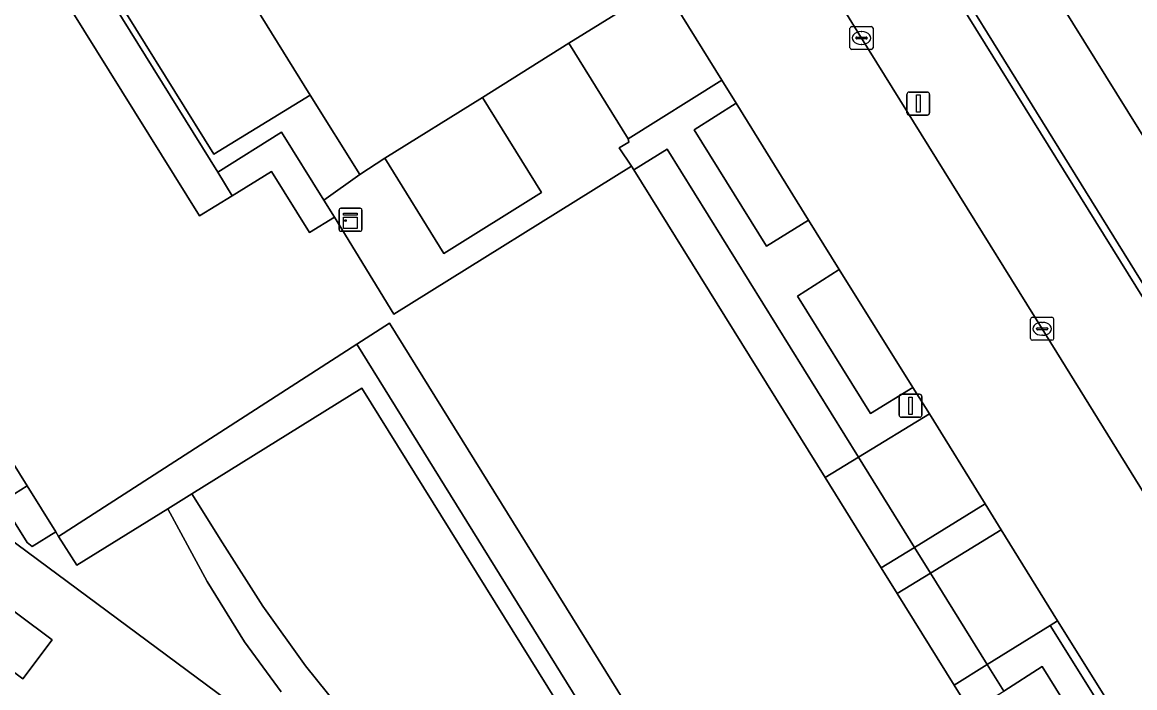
# Model space of a CAD drawing. Extents: x 159888 to 160761, y 384031 to 384750.
# Drawn here: x 160081.2 to 160129.59, y 384502.47 to 384531.42 of the extents above; entities that cross this region are included whole.
import ezdxf

# ---------------------------------------------------------------- set-up
doc = ezdxf.new("R2010")
doc.units = 0
for name, color, linetype in [('IMGEO_Erf', 7, 'Continuous'), ('IMGEO_Groenvoorziening', 7, 'Continuous'), ('IMGEO_Haag', 7, 'Continuous'), ('IMGEO_Kast', 7, 'Continuous'), ('IMGEO_Kolk', 7, 'Continuous'), ('IMGEO_Lichtmast', 7, 'Continuous'), ('IMGEO_Pand', 7, 'Continuous'), ('IMGEO_Parkeervlak_open', 7, 'Continuous'), ('IMGEO_Rijbaan_lokaal_open', 7, 'Continuous'), ('IMGEO_Voetpad_open', 7, 'Continuous')]:
    doc.layers.add(name, color=color, linetype=linetype)

msp = doc.modelspace()

# ---------------------------------------------------------------- linework, layer by layer
at = {"layer": 'IMGEO_Erf'}
for points in [[(160057.163, 384547.816), (160058.271, 384548.509), (160058.141, 384548.718), (160058.407, 384548.883), (160056.714, 384551.521), (160057.369, 384550.381), (160040.209, 384539.742), (160039.539, 384540.809), (160039.158, 384540.572), (160044.048, 384536.578), (160058.403, 384525.598), (160074.056, 384513.832), (160092.698, 384500.015), (160112.975, 384485.03), (160116.883, 384487.168), (160131.986, 384495.431), (160131.163, 384496.735), (160116.313, 384487.517), (160116.183, 384487.726), (160114.737, 384486.834), (160114.554, 384487.129), (160113.873, 384486.708), (160109.069, 384494.434), (160106.102, 384494.625)], [(160092.468, 384502.292), (160090.869, 384504.464), (160089.25, 384507.094), (160087.531, 384510.255), (160083.576, 384507.794), (160082.785, 384509.053), (160082.66, 384509.254), (160081.635, 384508.614), (160081.416, 384508.779), (160080.309, 384510.56), (160057.163, 384547.816)], [(160095.967, 384515.506), (160088.582, 384510.909), (160089.913, 384508.771), (160091.67, 384506.021), (160093.521, 384503.421), (160094.951, 384501.639)], [(160098.301, 384498.797), (160100.908, 384497.757), (160103.313, 384496.898), (160104.949, 384496.439), (160106.627, 384496.054), (160108.114, 384495.97), (160105.608, 384500), (160095.967, 384515.506)]]:
    msp.add_lwpolyline(points, dxfattribs=at)
at = {"layer": 'IMGEO_Groenvoorziening'}
for points in [[(160094.988, 384567.618), (160096.471, 384568.491), (160105.983, 384553.196), (160104.128, 384552.06), (160108.052, 384545.783), (160111.339, 384547.799), (160113.651, 384544.027), (160114.383, 384544.49), (160140.747, 384502.072), (160137.467, 384500), (160136.964, 384499.682), (160134.865, 384498.396), (160135.403, 384497.521), (160139.861, 384500), (160141.73, 384501.039), (160111.559, 384549.71), (160109.049, 384548.124), (160107.46, 384550.64), (160109.97, 384552.226), (160098.429, 384570.771), (160094.502, 384568.326)], [(160073.152, 384508.109), (160073.541, 384508.626), (160081.229, 384502.849), (160082.505, 384504.558), (160063.2, 384518.984)]]:
    msp.add_lwpolyline(points, dxfattribs=at)
msp.add_lwpolyline([(160107.707, 384525.154), (160107.171, 384525.951), (160107.59, 384526.207), (160107.554, 384526.342), (160104.982, 384530.509), (160101.221, 384528.153), (160103.782, 384524.01), (160099.537, 384521.355), (160096.968, 384525.511), (160095.882, 384524.797), (160094.321, 384523.679), (160094.78, 384522.943), (160097.372, 384518.718)], close=True, dxfattribs=at)
at = {"layer": 'IMGEO_Haag'}
msp.add_lwpolyline([(160094.988, 384567.618), (160096.471, 384568.491), (160105.983, 384553.196), (160104.128, 384552.06), (160108.052, 384545.783), (160111.339, 384547.799), (160113.651, 384544.027), (160114.383, 384544.49), (160140.747, 384502.072), (160137.467, 384500), (160136.964, 384499.682), (160134.865, 384498.396), (160135.403, 384497.521), (160139.861, 384500), (160141.73, 384501.039), (160111.559, 384549.71), (160109.049, 384548.124), (160107.46, 384550.64), (160109.97, 384552.226), (160098.429, 384570.771), (160094.502, 384568.326)], dxfattribs=at)
msp.add_lwpolyline([(160107.707, 384525.154), (160107.171, 384525.951), (160107.59, 384526.207), (160107.554, 384526.342), (160104.982, 384530.509), (160101.221, 384528.153), (160103.782, 384524.01), (160099.537, 384521.355), (160096.968, 384525.511), (160095.882, 384524.797), (160094.321, 384523.679), (160094.78, 384522.943), (160097.372, 384518.718)], close=True, dxfattribs=at)
at = {"layer": 'IMGEO_Kast'}
for p, q in [((160094.98, 384522.402), (160094.98, 384523.243)), ((160094.98, 384523.243), (160094.98, 384522.402)), ((160095.055, 384523.327), (160095.896, 384523.327)), ((160095.896, 384523.327), (160095.055, 384523.327)), ((160095.98, 384523.252), (160095.98, 384522.411)), ((160095.98, 384522.411), (160095.98, 384523.252)), ((160095.905, 384522.327), (160095.064, 384522.327)), ((160095.064, 384522.327), (160095.905, 384522.327))]:
    msp.add_line(p, q, dxfattribs=at)
for points in [[(160095.175, 384523.117), (160095.775, 384523.117), (160095.775, 384523.032), (160095.175, 384523.032), (160095.175, 384523.117)], [(160095.175, 384522.942), (160095.775, 384522.942), (160095.775, 384522.453), (160095.175, 384522.453), (160095.175, 384522.942)]]:
    msp.add_lwpolyline(points, dxfattribs=at)
msp.add_circle((160095.259, 384522.791), 0.0377, dxfattribs=at)
for centre, start, end in [((160095.058, 384523.249), 92.4484, 184.2845), ((160095.058, 384523.249), 92.4484, 184.2845), ((160095.902, 384523.249), 2.4484, 94.2845), ((160095.902, 384523.249), 2.4484, 94.2845), ((160095.058, 384522.405), 182.4484, 274.2845), ((160095.058, 384522.405), 182.4484, 274.2845), ((160095.902, 384522.405), 272.4484, 4.2845), ((160095.902, 384522.405), 272.4484, 4.2845)]:
    msp.add_arc(centre, 0.0779, start, end, dxfattribs=at)
at = {"layer": 'IMGEO_Kolk'}
for p, q in [((160117.205, 384530.31), (160117.205, 384531.162)), ((160117.28, 384531.236), (160118.132, 384531.236)), ((160117.693, 384531.016), (160117.718, 384531.016)), ((160118.206, 384531.162), (160118.206, 384530.31)), ((160117.464, 384530.73), (160117.464, 384530.742)), ((160117.902, 384530.693), (160117.504, 384530.693)), ((160117.507, 384530.779), (160117.905, 384530.779)), ((160117.948, 384530.742), (160117.948, 384530.73)), ((160118.132, 384530.236), (160117.28, 384530.236)), ((160117.716, 384530.456), (160117.691, 384530.456)), ((160125.062, 384517.658), (160125.062, 384518.51)), ((160125.137, 384518.584), (160125.989, 384518.584)), ((160126.063, 384518.51), (160126.063, 384517.658)), ((160125.321, 384518.078), (160125.321, 384518.09)), ((160125.759, 384518.041), (160125.361, 384518.041)), ((160125.364, 384518.127), (160125.762, 384518.127)), ((160125.55, 384518.364), (160125.575, 384518.364)), ((160125.805, 384518.09), (160125.805, 384518.078)), ((160125.989, 384517.584), (160125.137, 384517.584)), ((160125.573, 384517.804), (160125.548, 384517.804))]:
    msp.add_line(p, q, dxfattribs=at)
for points in [[(160117.205, 384530.31), (160117.205, 384531.162)], [(160117.28, 384531.236), (160118.132, 384531.236)], [(160118.206, 384531.162), (160118.206, 384530.31)], [(160118.132, 384530.236), (160117.28, 384530.236)], [(160125.062, 384517.658), (160125.062, 384518.51)], [(160125.137, 384518.584), (160125.989, 384518.584)], [(160126.063, 384518.51), (160126.063, 384517.658)], [(160125.989, 384517.584), (160125.137, 384517.584)]]:
    msp.add_lwpolyline(points, dxfattribs=at)
for centre, radius, start, end in [((160117.282, 384531.16), 0.0765, 91.552, 178.448), ((160117.282, 384531.16), 0.0765, 91.552, 178.448), ((160118.13, 384531.16), 0.0765, 1.552, 88.448), ((160118.13, 384531.16), 0.0765, 1.552, 88.448), ((160117.504, 384530.739), 0.0403, 85.8775, 175.7526), ((160117.501, 384530.729), 0.0366, 178.938, 274.7102), ((160117.905, 384530.736), 0.043, 264.8664, 352.4533), ((160117.909, 384530.741), 0.0386, 1.7309, 96.639), ((160117.282, 384530.312), 0.0765, 181.552, 268.448), ((160117.282, 384530.312), 0.0765, 181.552, 268.448), ((160118.13, 384530.312), 0.0765, 271.552, 358.448), ((160118.13, 384530.312), 0.0765, 271.552, 358.448), ((160125.139, 384518.508), 0.0765, 91.552, 178.448), ((160125.139, 384518.508), 0.0765, 91.552, 178.448), ((160125.987, 384518.508), 0.0765, 1.552, 88.448), ((160125.987, 384518.508), 0.0765, 1.552, 88.448), ((160125.361, 384518.087), 0.0403, 85.8775, 175.7526), ((160125.358, 384518.077), 0.0366, 178.938, 274.7102), ((160125.762, 384518.084), 0.043, 264.8664, 352.4533), ((160125.766, 384518.089), 0.0386, 1.7309, 96.639), ((160125.139, 384517.66), 0.0765, 181.552, 268.448), ((160125.139, 384517.66), 0.0765, 181.552, 268.448), ((160125.987, 384517.66), 0.0765, 271.552, 358.448), ((160125.987, 384517.66), 0.0765, 271.552, 358.448)]:
    msp.add_arc(centre, radius, start, end, dxfattribs=at)
for centre, major_axis, ratio, start_param, end_param in [((160117.692, 384530.736), (-0.387, 0.002), 0.722429, 4.712389, 7.853982), ((160117.717, 384530.736), (-0.39, 0.002), 0.717154, 1.570796, 4.712389), ((160125.549, 384518.084), (-0.387, 0.002), 0.722429, 4.712389, 7.853982), ((160125.574, 384518.084), (-0.39, 0.002), 0.717154, 1.570796, 4.712389)]:
    msp.add_ellipse(centre, major_axis=major_axis, ratio=ratio, start_param=start_param, end_param=end_param, dxfattribs=at)
at = {"layer": 'IMGEO_Lichtmast'}
for p, q in [((160119.68, 384527.485), (160119.68, 384528.285)), ((160119.68, 384528.285), (160119.68, 384527.485)), ((160119.78, 384528.385), (160120.57, 384528.385)), ((160120.57, 384528.385), (160119.78, 384528.385)), ((160120.67, 384528.285), (160120.67, 384527.485)), ((160120.67, 384527.485), (160120.67, 384528.285)), ((160120.57, 384527.385), (160119.78, 384527.385)), ((160119.78, 384527.385), (160120.57, 384527.385)), ((160119.34, 384514.333), (160119.34, 384515.133)), ((160119.34, 384515.133), (160119.34, 384514.333)), ((160119.44, 384515.233), (160120.23, 384515.233)), ((160120.23, 384515.233), (160119.44, 384515.233)), ((160120.33, 384515.133), (160120.33, 384514.333)), ((160120.33, 384514.333), (160120.33, 384515.133)), ((160120.23, 384514.233), (160119.44, 384514.233)), ((160119.44, 384514.233), (160120.23, 384514.233))]:
    msp.add_line(p, q, dxfattribs=at)
for points in [[(160120.1, 384528.26), (160120.25, 384528.26), (160120.25, 384527.51), (160120.1, 384527.51), (160120.1, 384528.26)], [(160119.76, 384515.108), (160119.91, 384515.108), (160119.91, 384514.358), (160119.76, 384514.358), (160119.76, 384515.108)]]:
    msp.add_lwpolyline(points, dxfattribs=at)
for centre, start, end in [((160119.78, 384528.285), 90, 180), ((160119.78, 384528.285), 90, 180), ((160120.57, 384528.285), 0, 90), ((160120.57, 384528.285), 360, 90), ((160119.78, 384527.485), 180, 270), ((160119.78, 384527.485), 180, 270), ((160120.57, 384527.485), 270, 0), ((160120.57, 384527.485), 270, 0), ((160119.44, 384515.133), 90, 180), ((160119.44, 384515.133), 90, 180), ((160120.23, 384515.133), 0, 90), ((160120.23, 384515.133), 360, 90), ((160119.44, 384514.333), 180, 270), ((160119.44, 384514.333), 180, 270), ((160120.23, 384514.333), 270, 0), ((160120.23, 384514.333), 270, 0)]:
    msp.add_arc(centre, 0.1, start, end, dxfattribs=at)
at = {"layer": 'IMGEO_Pand'}
for points in [[(160122.45, 384501.432), (160121.735, 384502.583), (160119.261, 384506.562), (160118.564, 384507.684), (160116.119, 384511.617), (160107.802, 384524.995), (160107.707, 384525.154), (160097.372, 384518.718), (160094.78, 384522.943), (160093.698, 384522.279), (160092.049, 384524.923), (160090.34, 384523.871), (160088.916, 384522.994), (160070.432, 384552.675)], [(160058.271, 384548.509), (160081.418, 384511.253), (160082.66, 384509.254), (160082.785, 384509.053), (160095.752, 384517.41), (160097.183, 384518.332), (160108.564, 384500)], [(160127.344, 384500.524), (160125.569, 384503.386), (160123.893, 384502.315)]]:
    msp.add_lwpolyline(points, dxfattribs=at)
at = {"layer": 'IMGEO_Parkeervlak_open'}
for points in [[(160074.982, 384550.686), (160074.252, 384550.23), (160089.532, 384525.678), (160093.724, 384528.242), (160078.34, 384553.049), (160074.859, 384550.882)], [(160110.676, 384542.144), (160117.707, 384530.736), (160125.564, 384518.085), (160133.491, 384505.278), (160136.767, 384500), (160136.964, 384499.682), (160137.467, 384500), (160140.747, 384502.072), (160114.383, 384544.49), (160113.651, 384544.027)], [(160109.058, 384533.048), (160104.982, 384530.509), (160107.554, 384526.342), (160111.628, 384528.903)], [(160099.537, 384521.355), (160103.782, 384524.01), (160101.221, 384528.153), (160096.968, 384525.511)], [(160110.423, 384526.742), (160113.574, 384521.674), (160115.399, 384522.81), (160112.253, 384527.898)], [(160114.924, 384519.51), (160118.095, 384514.396), (160119.943, 384515.525), (160116.74, 384520.664)], [(160120.009, 384508.574), (160123.089, 384510.469), (160120.666, 384514.387), (160117.571, 384512.502)], [(160117.571, 384512.502), (160116.119, 384511.617), (160118.564, 384507.684), (160120.009, 384508.574)], [(160123.779, 384509.334), (160120.707, 384507.449), (160123.173, 384503.477), (160125.908, 384505.179), (160126.233, 384505.381)], [(160120.707, 384507.449), (160119.261, 384506.562), (160121.735, 384502.583), (160123.173, 384503.477)]]:
    msp.add_lwpolyline(points, close=True, dxfattribs=at)
at = {"layer": 'IMGEO_Rijbaan_lokaal_open'}
for points in [[(160102.306, 384570.763), (160113.563, 384552.653), (160125.049, 384534.359), (160139.118, 384511.747), (160144.747, 384502.719), (160144.775, 384502.674), (160149.919, 384505.608), (160147.362, 384509.739), (160147.868, 384510.063), (160117.379, 384558.808), (160117.159, 384559.167), (160108.137, 384573.672)], [(160136.767, 384500), (160133.491, 384505.278), (160125.564, 384518.085), (160117.707, 384530.736), (160110.676, 384542.144), (160110.423, 384541.989), (160108.052, 384545.783), (160104.128, 384552.06), (160094.396, 384567.694)], [(160078.34, 384553.049), (160093.724, 384528.242), (160095.882, 384524.797), (160096.968, 384525.511), (160101.221, 384528.153), (160104.982, 384530.509), (160109.058, 384533.048), (160111.628, 384528.903), (160112.253, 384527.898), (160115.399, 384522.81), (160116.74, 384520.664), (160119.943, 384515.525), (160120.666, 384514.387), (160123.089, 384510.469), (160123.779, 384509.334), (160126.233, 384505.381), (160128.803, 384501.274)]]:
    msp.add_lwpolyline(points, dxfattribs=at)
at = {"layer": 'IMGEO_Voetpad_open'}
for points in [[(160099.535, 384571.453), (160098.429, 384570.771), (160109.97, 384552.226), (160111.559, 384549.71), (160141.73, 384501.039), (160144.747, 384502.719), (160139.118, 384511.747), (160125.049, 384534.359), (160113.563, 384552.653)], [(160024.426, 384550.63), (160025.015, 384549.778), (160027.848, 384545.939), (160029.847, 384543.688), (160032.705, 384541.175), (160042.053, 384532.85), (160048.192, 384527.378), (160054.515, 384519.676), (160055.271, 384519.085), (160055.316, 384519.049), (160058.511, 384523.2), (160063.554, 384519.484), (160063.2, 384518.984), (160082.505, 384504.558), (160081.229, 384502.849), (160073.541, 384508.626), (160073.152, 384508.109)], [(160112.74, 384480.43), (160117.465, 384483.034), (160112.975, 384485.03), (160092.698, 384500.015), (160074.056, 384513.832), (160058.403, 384525.598)], [(160094.951, 384501.639), (160093.521, 384503.421), (160091.67, 384506.021), (160089.913, 384508.771), (160088.582, 384510.909), (160087.531, 384510.255), (160089.25, 384507.094), (160090.869, 384504.464), (160092.468, 384502.292)]]:
    msp.add_lwpolyline(points, dxfattribs=at)
for points in [[(160074.252, 384550.23), (160074.129, 384550.428), (160074.859, 384550.882), (160072.809, 384554.161), (160070.432, 384552.675), (160088.916, 384522.994), (160090.34, 384523.871), (160089.71, 384524.905), (160074.041, 384550.098)], [(160074.041, 384550.098), (160089.71, 384524.905), (160092.484, 384526.636), (160094.321, 384523.679), (160095.882, 384524.797), (160093.724, 384528.242), (160089.532, 384525.678), (160074.252, 384550.23)], [(160058.271, 384548.509), (160057.163, 384547.816), (160080.309, 384510.56), (160081.418, 384511.253)], [(160117.571, 384512.502), (160120.666, 384514.387), (160119.943, 384515.525), (160118.095, 384514.396), (160114.924, 384519.51), (160116.74, 384520.664), (160115.399, 384522.81), (160113.574, 384521.674), (160110.423, 384526.742), (160112.253, 384527.898), (160111.628, 384528.903), (160107.554, 384526.342), (160107.59, 384526.207), (160107.171, 384525.951), (160107.707, 384525.154), (160107.802, 384524.995), (160109.254, 384525.9)], [(160094.78, 384522.943), (160094.321, 384523.679), (160092.484, 384526.636), (160089.71, 384524.905), (160090.34, 384523.871), (160092.049, 384524.923), (160093.698, 384522.279)], [(160109.254, 384525.9), (160107.802, 384524.995), (160116.119, 384511.617), (160117.571, 384512.502)], [(160095.752, 384517.41), (160106.562, 384500), (160114.554, 384487.129), (160115.999, 384488.023), (160108.564, 384500), (160097.183, 384518.332)], [(160106.562, 384500), (160095.752, 384517.41), (160082.785, 384509.053), (160083.576, 384507.794), (160087.531, 384510.255), (160088.582, 384510.909), (160095.967, 384515.506), (160105.608, 384500), (160108.114, 384495.97), (160109.069, 384494.434), (160113.873, 384486.708), (160114.554, 384487.129)], [(160081.635, 384508.614), (160082.66, 384509.254), (160081.418, 384511.253), (160080.309, 384510.56), (160081.416, 384508.779)], [(160120.707, 384507.449), (160123.779, 384509.334), (160123.089, 384510.469), (160120.009, 384508.574)], [(160120.009, 384508.574), (160118.564, 384507.684), (160119.261, 384506.562), (160120.707, 384507.449)], [(160126.233, 384505.381), (160125.908, 384505.179), (160128.408, 384501.188), (160128.468, 384501.086), (160128.803, 384501.274)], [(160125.908, 384505.179), (160123.173, 384503.477), (160123.244, 384503.363), (160123.893, 384502.315), (160125.569, 384503.386), (160127.344, 384500.524), (160128.408, 384501.188)], [(160123.244, 384503.363), (160123.173, 384503.477), (160121.735, 384502.583), (160122.45, 384501.432), (160123.893, 384502.315)]]:
    msp.add_lwpolyline(points, close=True, dxfattribs=at)

doc.saveas('drawing.dxf')
